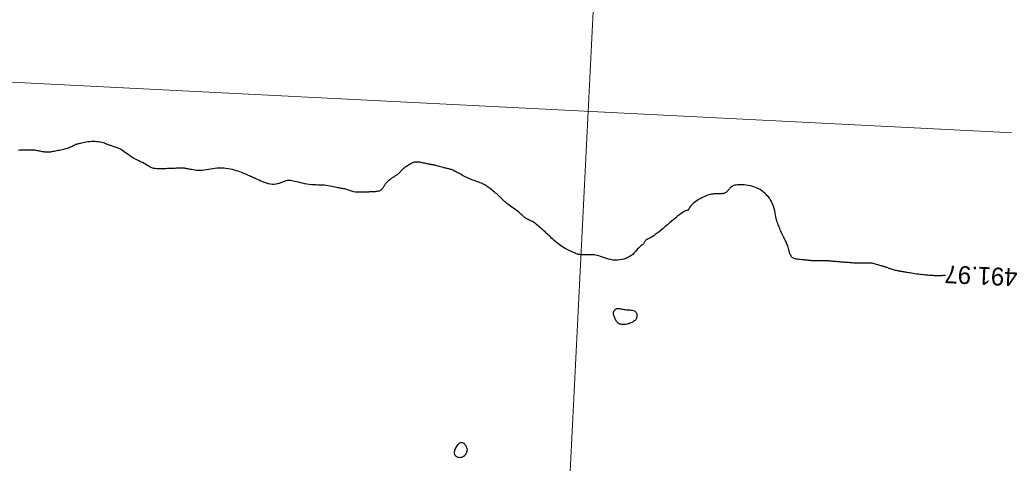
# Model space of a CAD drawing. Header units: millimetres. Extents: x 32690613 to 32693367, y 5343692 to 5344708.
# Tile 554 of 656: x 32692661 to 32692716, y 5344370 to 5344394. Entities that reach past the tile are written whole.
import ezdxf
from ezdxf.enums import TextEntityAlignment as Align

# ---------------------------------------------------------------- set-up
doc = ezdxf.new("R2010")
doc.units = ezdxf.units.MM
doc.header["$LTSCALE"] = 20
doc.layers.get('0').update_dxf_attribs({"lineweight": 18})
doc.layers.get('Defpoints').update_dxf_attribs({"color": 11, "lineweight": 18})
doc.layers.add('02-DGM_HL_492.00', color=82, linetype='Continuous')
doc.layers.add('02-DGM_HL_492.50', color=92, linetype='Continuous')

# ---------------------------------------------------------------- blocks, each defined once
blk = doc.blocks.new('A$C78070446')
for p, q in [((4469989.147, 5343046.051), (4469922.857, 5342307.181)), ((4469498.77, 5342951.42), (4470248.353, 5342884.169))]:
    blk.add_line(p, q)

msp = doc.modelspace()

# ---------------------------------------------------------------- linework, layer by layer
at = {"layer": '02-DGM_HL_492.00', "elevation": 492, "flags": 128}
msp.add_lwpolyline([(32692712.936, 5344380.028), (32692712.922, 5344380.027), (32692712.86, 5344380.025), (32692712.8, 5344380.023), (32692712.742, 5344380.021), (32692712.684, 5344380.019), (32692712.628, 5344380.018), (32692712.573, 5344380.017), (32692712.519, 5344380.017), (32692712.466, 5344380.017), (32692712.414, 5344380.018), (32692712.361, 5344380.02), (32692712.309, 5344380.022), (32692712.255, 5344380.025), (32692712.2, 5344380.028), (32692712.144, 5344380.032), (32692712.086, 5344380.036), (32692712.024, 5344380.04), (32692711.96, 5344380.045), (32692711.892, 5344380.05), (32692711.821, 5344380.056), (32692711.747, 5344380.062), (32692711.669, 5344380.07), (32692711.587, 5344380.079), (32692711.502, 5344380.089), (32692711.412, 5344380.1), (32692711.319, 5344380.114), (32692711.223, 5344380.128), (32692711.127, 5344380.143), (32692711.033, 5344380.159), (32692710.943, 5344380.174), (32692710.858, 5344380.189), (32692710.78, 5344380.202), (32692710.712, 5344380.214), (32692710.654, 5344380.224), (32692710.606, 5344380.231), (32692710.564, 5344380.238), (32692710.527, 5344380.243), (32692710.494, 5344380.248), (32692710.461, 5344380.254), (32692710.426, 5344380.259), (32692710.388, 5344380.266), (32692710.345, 5344380.274), (32692710.297, 5344380.283), (32692710.246, 5344380.294), (32692710.192, 5344380.306), (32692710.136, 5344380.319), (32692710.08, 5344380.333), (32692710.025, 5344380.348), (32692709.971, 5344380.364), (32692709.92, 5344380.38), (32692709.871, 5344380.397), (32692709.825, 5344380.414), (32692709.781, 5344380.431), (32692709.74, 5344380.447), (32692709.702, 5344380.462), (32692709.666, 5344380.476), (32692709.633, 5344380.488), (32692709.602, 5344380.499), (32692709.573, 5344380.508), (32692709.545, 5344380.516), (32692709.515, 5344380.524), (32692709.484, 5344380.532), (32692709.45, 5344380.542), (32692709.411, 5344380.553), (32692709.368, 5344380.566), (32692709.318, 5344380.582), (32692709.263, 5344380.6), (32692709.203, 5344380.619), (32692709.141, 5344380.638), (32692709.076, 5344380.657), (32692709.011, 5344380.675), (32692708.946, 5344380.692), (32692708.882, 5344380.705), (32692708.82, 5344380.715), (32692708.76, 5344380.722), (32692708.702, 5344380.727), (32692708.645, 5344380.729), (32692708.59, 5344380.73), (32692708.536, 5344380.729), (32692708.482, 5344380.727), (32692708.428, 5344380.725), (32692708.375, 5344380.723), (32692708.321, 5344380.721), (32692708.266, 5344380.72), (32692708.211, 5344380.718), (32692708.155, 5344380.718), (32692708.097, 5344380.718), (32692708.037, 5344380.718), (32692707.976, 5344380.72), (32692707.912, 5344380.722), (32692707.846, 5344380.726), (32692707.779, 5344380.73), (32692707.71, 5344380.735), (32692707.64, 5344380.74), (32692707.569, 5344380.746), (32692707.498, 5344380.752), (32692707.426, 5344380.758), (32692707.354, 5344380.764), (32692707.283, 5344380.77), (32692707.212, 5344380.776), (32692707.142, 5344380.782), (32692707.073, 5344380.788), (32692707.006, 5344380.794), (32692706.94, 5344380.799), (32692706.876, 5344380.805), (32692706.815, 5344380.81), (32692706.755, 5344380.815), (32692706.698, 5344380.82), (32692706.642, 5344380.825), (32692706.589, 5344380.829), (32692706.537, 5344380.834), (32692706.486, 5344380.838), (32692706.438, 5344380.842), (32692706.391, 5344380.846), (32692706.344, 5344380.85), (32692706.297, 5344380.854), (32692706.25, 5344380.857), (32692706.2, 5344380.859), (32692706.148, 5344380.861), (32692706.092, 5344380.863), (32692706.032, 5344380.863), (32692705.967, 5344380.863), (32692705.898, 5344380.862), (32692705.827, 5344380.861), (32692705.755, 5344380.86), (32692705.684, 5344380.859), (32692705.614, 5344380.858), (32692705.548, 5344380.858), (32692705.486, 5344380.859), (32692705.43, 5344380.861), (32692705.379, 5344380.864), (32692705.33, 5344380.868), (32692705.282, 5344380.873), (32692705.234, 5344380.878), (32692705.184, 5344380.883), (32692705.13, 5344380.889), (32692705.07, 5344380.895), (32692705.004, 5344380.901), (32692704.933, 5344380.907), (32692704.859, 5344380.914), (32692704.783, 5344380.921), (32692704.708, 5344380.93), (32692704.636, 5344380.94), (32692704.568, 5344380.951), (32692704.507, 5344380.965), (32692704.453, 5344380.981), (32692704.407, 5344381), (32692704.368, 5344381.023), (32692704.334, 5344381.05), (32692704.304, 5344381.082), (32692704.279, 5344381.12), (32692704.255, 5344381.164), (32692704.233, 5344381.216), (32692704.212, 5344381.274), (32692704.191, 5344381.339), (32692704.171, 5344381.407), (32692704.15, 5344381.479), (32692704.13, 5344381.551), (32692704.109, 5344381.622), (32692704.088, 5344381.691), (32692704.066, 5344381.756), (32692704.043, 5344381.815), (32692704.019, 5344381.869), (32692703.995, 5344381.921), (32692703.969, 5344381.972), (32692703.941, 5344382.024), (32692703.912, 5344382.078), (32692703.882, 5344382.137), (32692703.849, 5344382.201), (32692703.815, 5344382.273), (32692703.779, 5344382.35), (32692703.743, 5344382.43), (32692703.708, 5344382.512), (32692703.673, 5344382.593), (32692703.64, 5344382.671), (32692703.61, 5344382.744), (32692703.584, 5344382.809), (32692703.561, 5344382.866), (32692703.542, 5344382.915), (32692703.526, 5344382.957), (32692703.513, 5344382.992), (32692703.502, 5344383.022), (32692703.493, 5344383.048), (32692703.486, 5344383.071), (32692703.479, 5344383.091), (32692703.473, 5344383.109), (32692703.467, 5344383.129), (32692703.461, 5344383.15), (32692703.455, 5344383.175), (32692703.448, 5344383.205), (32692703.44, 5344383.242), (32692703.431, 5344383.288), (32692703.42, 5344383.344), (32692703.408, 5344383.412), (32692703.393, 5344383.49), (32692703.376, 5344383.575), (32692703.357, 5344383.666), (32692703.334, 5344383.761), (32692703.307, 5344383.857), (32692703.277, 5344383.952), (32692703.242, 5344384.044), (32692703.202, 5344384.131), (32692703.158, 5344384.214), (32692703.11, 5344384.292), (32692703.058, 5344384.366), (32692703.003, 5344384.436), (32692702.944, 5344384.503), (32692702.883, 5344384.567), (32692702.819, 5344384.629), (32692702.753, 5344384.687), (32692702.684, 5344384.744), (32692702.612, 5344384.797), (32692702.537, 5344384.847), (32692702.456, 5344384.893), (32692702.371, 5344384.936), (32692702.281, 5344384.975), (32692702.185, 5344385.009), (32692702.082, 5344385.038), (32692701.975, 5344385.063), (32692701.866, 5344385.083), (32692701.756, 5344385.099), (32692701.647, 5344385.111), (32692701.542, 5344385.118), (32692701.443, 5344385.121), (32692701.351, 5344385.119), (32692701.268, 5344385.114), (32692701.194, 5344385.104), (32692701.128, 5344385.091), (32692701.069, 5344385.074), (32692701.016, 5344385.052), (32692700.968, 5344385.028), (32692700.925, 5344384.999), (32692700.886, 5344384.967), (32692700.85, 5344384.932), (32692700.815, 5344384.894), (32692700.783, 5344384.855), (32692700.751, 5344384.816), (32692700.719, 5344384.778), (32692700.687, 5344384.742), (32692700.653, 5344384.71), (32692700.618, 5344384.682), (32692700.58, 5344384.66), (32692700.54, 5344384.643), (32692700.498, 5344384.631), (32692700.455, 5344384.622), (32692700.411, 5344384.617), (32692700.366, 5344384.614), (32692700.322, 5344384.613), (32692700.277, 5344384.614), (32692700.233, 5344384.615), (32692700.189, 5344384.616), (32692700.144, 5344384.617), (32692700.097, 5344384.617), (32692700.048, 5344384.616), (32692699.997, 5344384.612), (32692699.941, 5344384.607), (32692699.882, 5344384.598), (32692699.817, 5344384.586), (32692699.748, 5344384.57), (32692699.674, 5344384.551), (32692699.598, 5344384.527), (32692699.518, 5344384.499), (32692699.435, 5344384.466), (32692699.351, 5344384.429), (32692699.264, 5344384.386), (32692699.177, 5344384.339), (32692699.091, 5344384.287), (32692699.006, 5344384.233), (32692698.925, 5344384.177), (32692698.849, 5344384.12), (32692698.78, 5344384.064), (32692698.72, 5344384.011), (32692698.669, 5344383.96), (32692698.63, 5344383.914), (32692698.6, 5344383.871), (32692698.578, 5344383.834), (32692698.561, 5344383.8), (32692698.548, 5344383.772), (32692698.537, 5344383.747), (32692698.526, 5344383.727), (32692698.512, 5344383.712), (32692698.495, 5344383.701), (32692698.473, 5344383.692), (32692698.445, 5344383.683), (32692698.41, 5344383.672), (32692698.367, 5344383.656), (32692698.316, 5344383.633), (32692698.256, 5344383.601), (32692698.185, 5344383.557), (32692698.103, 5344383.501), (32692698.012, 5344383.433), (32692697.912, 5344383.354), (32692697.805, 5344383.267), (32692697.693, 5344383.174), (32692697.576, 5344383.076), (32692697.457, 5344382.976), (32692697.336, 5344382.874), (32692697.215, 5344382.773), (32692697.095, 5344382.674), (32692696.979, 5344382.579), (32692696.866, 5344382.489), (32692696.759, 5344382.405), (32692696.659, 5344382.329), (32692696.568, 5344382.263), (32692696.486, 5344382.207), (32692696.415, 5344382.163), (32692696.355, 5344382.129), (32692696.303, 5344382.103), (32692696.26, 5344382.083), (32692696.224, 5344382.068), (32692696.193, 5344382.055), (32692696.167, 5344382.042), (32692696.146, 5344382.027), (32692696.127, 5344382.008), (32692696.11, 5344381.987), (32692696.093, 5344381.962), (32692696.076, 5344381.935), (32692696.058, 5344381.906), (32692696.038, 5344381.876), (32692696.015, 5344381.844), (32692695.987, 5344381.812), (32692695.955, 5344381.779), (32692695.918, 5344381.746), (32692695.878, 5344381.712), (32692695.836, 5344381.678), (32692695.793, 5344381.641), (32692695.749, 5344381.603), (32692695.706, 5344381.564), (32692695.665, 5344381.521), (32692695.626, 5344381.477), (32692695.588, 5344381.43), (32692695.549, 5344381.382), (32692695.507, 5344381.333), (32692695.461, 5344381.283), (32692695.409, 5344381.232), (32692695.348, 5344381.181), (32692695.277, 5344381.131), (32692695.195, 5344381.082), (32692695.103, 5344381.035), (32692695.002, 5344380.992), (32692694.893, 5344380.954), (32692694.778, 5344380.924), (32692694.659, 5344380.902), (32692694.536, 5344380.889), (32692694.411, 5344380.889), (32692694.286, 5344380.9), (32692694.161, 5344380.922), (32692694.038, 5344380.952), (32692693.917, 5344380.988), (32692693.801, 5344381.026), (32692693.689, 5344381.064), (32692693.583, 5344381.1), (32692693.484, 5344381.13), (32692693.393, 5344381.154), (32692693.309, 5344381.172), (32692693.231, 5344381.184), (32692693.159, 5344381.191), (32692693.09, 5344381.194), (32692693.024, 5344381.195), (32692692.961, 5344381.193), (32692692.898, 5344381.191), (32692692.836, 5344381.189), (32692692.774, 5344381.187), (32692692.712, 5344381.185), (32692692.652, 5344381.185), (32692692.592, 5344381.186), (32692692.535, 5344381.188), (32692692.479, 5344381.193), (32692692.425, 5344381.2), (32692692.374, 5344381.21), (32692692.324, 5344381.222), (32692692.275, 5344381.237), (32692692.225, 5344381.255), (32692692.174, 5344381.275), (32692692.12, 5344381.298), (32692692.063, 5344381.323), (32692692.002, 5344381.351), (32692691.936, 5344381.381), (32692691.866, 5344381.413), (32692691.792, 5344381.448), (32692691.716, 5344381.485), (32692691.638, 5344381.525), (32692691.56, 5344381.568), (32692691.482, 5344381.613), (32692691.406, 5344381.661), (32692691.333, 5344381.711), (32692691.261, 5344381.764), (32692691.192, 5344381.819), (32692691.123, 5344381.876), (32692691.057, 5344381.934), (32692690.991, 5344381.993), (32692690.926, 5344382.052), (32692690.861, 5344382.112), (32692690.796, 5344382.172), (32692690.731, 5344382.232), (32692690.666, 5344382.292), (32692690.601, 5344382.352), (32692690.536, 5344382.412), (32692690.471, 5344382.472), (32692690.406, 5344382.532), (32692690.341, 5344382.592), (32692690.277, 5344382.652), (32692690.212, 5344382.711), (32692690.147, 5344382.769), (32692690.082, 5344382.825), (32692690.018, 5344382.879), (32692689.953, 5344382.929), (32692689.889, 5344382.975), (32692689.824, 5344383.017), (32692689.761, 5344383.054), (32692689.697, 5344383.086), (32692689.636, 5344383.115), (32692689.576, 5344383.143), (32692689.518, 5344383.169), (32692689.463, 5344383.194), (32692689.412, 5344383.221), (32692689.365, 5344383.249), (32692689.322, 5344383.28), (32692689.282, 5344383.314), (32692689.243, 5344383.35), (32692689.203, 5344383.39), (32692689.161, 5344383.433), (32692689.114, 5344383.479), (32692689.062, 5344383.528), (32692689.002, 5344383.58), (32692688.933, 5344383.636), (32692688.857, 5344383.694), (32692688.776, 5344383.753), (32692688.693, 5344383.812), (32692688.609, 5344383.871), (32692688.529, 5344383.928), (32692688.453, 5344383.981), (32692688.384, 5344384.031), (32692688.324, 5344384.076), (32692688.273, 5344384.117), (32692688.229, 5344384.154), (32692688.191, 5344384.187), (32692688.158, 5344384.218), (32692688.128, 5344384.247), (32692688.102, 5344384.274), (32692688.077, 5344384.3), (32692688.053, 5344384.326), (32692688.028, 5344384.352), (32692688.001, 5344384.379), (32692687.972, 5344384.408), (32692687.94, 5344384.439), (32692687.903, 5344384.473), (32692687.861, 5344384.512), (32692687.813, 5344384.554), (32692687.758, 5344384.602), (32692687.697, 5344384.653), (32692687.632, 5344384.708), (32692687.565, 5344384.763), (32692687.497, 5344384.818), (32692687.431, 5344384.871), (32692687.366, 5344384.922), (32692687.306, 5344384.968), (32692687.251, 5344385.009), (32692687.201, 5344385.045), (32692687.152, 5344385.077), (32692687.105, 5344385.106), (32692687.057, 5344385.133), (32692687.007, 5344385.158), (32692686.952, 5344385.183), (32692686.892, 5344385.208), (32692686.825, 5344385.234), (32692686.752, 5344385.261), (32692686.674, 5344385.289), (32692686.591, 5344385.319), (32692686.506, 5344385.35), (32692686.419, 5344385.382), (32692686.332, 5344385.417), (32692686.245, 5344385.452), (32692686.159, 5344385.49), (32692686.076, 5344385.529), (32692685.994, 5344385.568), (32692685.915, 5344385.608), (32692685.839, 5344385.648), (32692685.766, 5344385.687), (32692685.697, 5344385.725), (32692685.631, 5344385.761), (32692685.569, 5344385.795), (32692685.51, 5344385.826), (32692685.455, 5344385.856), (32692685.403, 5344385.883), (32692685.353, 5344385.908), (32692685.305, 5344385.93), (32692685.258, 5344385.95), (32692685.213, 5344385.968), (32692685.168, 5344385.984), (32692685.123, 5344385.997), (32692685.078, 5344386.009), (32692685.031, 5344386.021), (32692684.982, 5344386.032), (32692684.929, 5344386.044), (32692684.873, 5344386.057), (32692684.813, 5344386.072), (32692684.747, 5344386.088), (32692684.678, 5344386.106), (32692684.607, 5344386.125), (32692684.536, 5344386.145), (32692684.467, 5344386.163), (32692684.402, 5344386.181), (32692684.341, 5344386.197), (32692684.288, 5344386.21), (32692684.243, 5344386.221), (32692684.205, 5344386.229), (32692684.173, 5344386.235), (32692684.145, 5344386.24), (32692684.118, 5344386.243), (32692684.093, 5344386.247), (32692684.066, 5344386.251), (32692684.036, 5344386.256), (32692684.003, 5344386.263), (32692683.965, 5344386.271), (32692683.923, 5344386.28), (32692683.879, 5344386.289), (32692683.831, 5344386.3), (32692683.78, 5344386.311), (32692683.727, 5344386.323), (32692683.672, 5344386.335), (32692683.615, 5344386.346), (32692683.557, 5344386.357), (32692683.499, 5344386.368), (32692683.441, 5344386.377), (32692683.385, 5344386.384), (32692683.33, 5344386.389), (32692683.278, 5344386.392), (32692683.229, 5344386.391), (32692683.184, 5344386.388), (32692683.143, 5344386.381), (32692683.103, 5344386.371), (32692683.064, 5344386.359), (32692683.026, 5344386.343), (32692682.987, 5344386.324), (32692682.947, 5344386.302), (32692682.904, 5344386.278), (32692682.858, 5344386.251), (32692682.809, 5344386.221), (32692682.759, 5344386.19), (32692682.707, 5344386.156), (32692682.656, 5344386.121), (32692682.605, 5344386.084), (32692682.556, 5344386.046), (32692682.509, 5344386.007), (32692682.465, 5344385.968), (32692682.424, 5344385.928), (32692682.385, 5344385.888), (32692682.349, 5344385.85), (32692682.313, 5344385.812), (32692682.279, 5344385.776), (32692682.245, 5344385.743), (32692682.211, 5344385.713), (32692682.177, 5344385.685), (32692682.143, 5344385.66), (32692682.108, 5344385.637), (32692682.072, 5344385.615), (32692682.035, 5344385.594), (32692681.998, 5344385.572), (32692681.959, 5344385.548), (32692681.919, 5344385.523), (32692681.878, 5344385.495), (32692681.836, 5344385.465), (32692681.794, 5344385.433), (32692681.752, 5344385.4), (32692681.712, 5344385.367), (32692681.674, 5344385.333), (32692681.638, 5344385.3), (32692681.605, 5344385.267), (32692681.576, 5344385.237), (32692681.55, 5344385.207), (32692681.527, 5344385.178), (32692681.505, 5344385.149), (32692681.485, 5344385.12), (32692681.466, 5344385.091), (32692681.448, 5344385.061), (32692681.428, 5344385.029), (32692681.408, 5344384.997), (32692681.387, 5344384.963), (32692681.363, 5344384.93), (32692681.337, 5344384.897), (32692681.308, 5344384.865), (32692681.276, 5344384.836), (32692681.239, 5344384.809), (32692681.199, 5344384.787), (32692681.153, 5344384.769), (32692681.104, 5344384.754), (32692681.051, 5344384.743), (32692680.994, 5344384.735), (32692680.936, 5344384.729), (32692680.875, 5344384.725), (32692680.813, 5344384.722), (32692680.751, 5344384.719), (32692680.689, 5344384.717), (32692680.626, 5344384.715), (32692680.564, 5344384.712), (32692680.501, 5344384.71), (32692680.439, 5344384.707), (32692680.376, 5344384.705), (32692680.314, 5344384.702), (32692680.251, 5344384.7), (32692680.189, 5344384.698), (32692680.127, 5344384.696), (32692680.064, 5344384.695), (32692680.001, 5344384.695), (32692679.939, 5344384.698), (32692679.876, 5344384.703), (32692679.813, 5344384.711), (32692679.75, 5344384.722), (32692679.687, 5344384.737), (32692679.625, 5344384.755), (32692679.563, 5344384.775), (32692679.502, 5344384.796), (32692679.444, 5344384.817), (32692679.388, 5344384.837), (32692679.335, 5344384.855), (32692679.286, 5344384.871), (32692679.24, 5344384.883), (32692679.197, 5344384.892), (32692679.155, 5344384.899), (32692679.112, 5344384.906), (32692679.068, 5344384.912), (32692679.02, 5344384.919), (32692678.967, 5344384.928), (32692678.908, 5344384.939), (32692678.841, 5344384.954), (32692678.766, 5344384.972), (32692678.685, 5344384.991), (32692678.597, 5344385.011), (32692678.504, 5344385.03), (32692678.405, 5344385.049), (32692678.301, 5344385.065), (32692678.193, 5344385.078), (32692678.082, 5344385.088), (32692677.967, 5344385.094), (32692677.849, 5344385.099), (32692677.729, 5344385.103), (32692677.606, 5344385.108), (32692677.483, 5344385.115), (32692677.358, 5344385.124), (32692677.232, 5344385.138), (32692677.106, 5344385.156), (32692676.982, 5344385.178), (32692676.86, 5344385.203), (32692676.742, 5344385.23), (32692676.629, 5344385.257), (32692676.523, 5344385.282), (32692676.424, 5344385.305), (32692676.335, 5344385.325), (32692676.256, 5344385.34), (32692676.186, 5344385.351), (32692676.122, 5344385.356), (32692676.063, 5344385.356), (32692676.007, 5344385.351), (32692675.951, 5344385.342), (32692675.895, 5344385.326), (32692675.836, 5344385.306), (32692675.771, 5344385.28), (32692675.702, 5344385.251), (32692675.628, 5344385.222), (32692675.548, 5344385.194), (32692675.463, 5344385.169), (32692675.373, 5344385.151), (32692675.276, 5344385.141), (32692675.175, 5344385.141), (32692675.068, 5344385.153), (32692674.957, 5344385.176), (32692674.845, 5344385.208), (32692674.733, 5344385.245), (32692674.623, 5344385.287), (32692674.519, 5344385.33), (32692674.42, 5344385.373), (32692674.33, 5344385.414), (32692674.25, 5344385.45), (32692674.179, 5344385.482), (32692674.114, 5344385.511), (32692674.054, 5344385.538), (32692673.997, 5344385.564), (32692673.94, 5344385.59), (32692673.882, 5344385.616), (32692673.821, 5344385.644), (32692673.755, 5344385.674), (32692673.683, 5344385.706), (32692673.606, 5344385.739), (32692673.524, 5344385.773), (32692673.437, 5344385.808), (32692673.344, 5344385.842), (32692673.246, 5344385.876), (32692673.143, 5344385.909), (32692673.035, 5344385.941), (32692672.923, 5344385.97), (32692672.807, 5344385.996), (32692672.687, 5344386.018), (32692672.566, 5344386.036), (32692672.442, 5344386.048), (32692672.317, 5344386.054), (32692672.193, 5344386.053), (32692672.068, 5344386.044), (32692671.944, 5344386.03), (32692671.821, 5344386.012), (32692671.699, 5344385.991), (32692671.578, 5344385.97), (32692671.46, 5344385.95), (32692671.344, 5344385.934), (32692671.23, 5344385.924), (32692671.119, 5344385.919), (32692671.012, 5344385.921), (32692670.91, 5344385.928), (32692670.813, 5344385.939), (32692670.722, 5344385.952), (32692670.637, 5344385.966), (32692670.561, 5344385.981), (32692670.493, 5344385.995), (32692670.435, 5344386.007), (32692670.385, 5344386.017), (32692670.341, 5344386.026), (32692670.303, 5344386.033), (32692670.27, 5344386.039), (32692670.239, 5344386.044), (32692670.211, 5344386.047), (32692670.183, 5344386.049), (32692670.154, 5344386.051), (32692670.124, 5344386.052), (32692670.091, 5344386.052), (32692670.054, 5344386.052), (32692670.014, 5344386.051), (32692669.968, 5344386.049), (32692669.916, 5344386.047), (32692669.858, 5344386.045), (32692669.792, 5344386.043), (32692669.718, 5344386.04), (32692669.64, 5344386.037), (32692669.556, 5344386.033), (32692669.468, 5344386.03), (32692669.378, 5344386.026), (32692669.285, 5344386.023), (32692669.192, 5344386.019), (32692669.098, 5344386.016), (32692669.005, 5344386.012), (32692668.915, 5344386.01), (32692668.827, 5344386.01), (32692668.743, 5344386.012), (32692668.664, 5344386.016), (32692668.59, 5344386.024), (32692668.524, 5344386.035), (32692668.464, 5344386.05), (32692668.41, 5344386.069), (32692668.358, 5344386.093), (32692668.307, 5344386.12), (32692668.253, 5344386.151), (32692668.195, 5344386.186), (32692668.13, 5344386.225), (32692668.056, 5344386.267), (32692667.971, 5344386.312), (32692667.876, 5344386.361), (32692667.774, 5344386.412), (32692667.668, 5344386.465), (32692667.559, 5344386.52), (32692667.452, 5344386.577), (32692667.347, 5344386.635), (32692667.247, 5344386.694), (32692667.155, 5344386.752), (32692667.069, 5344386.811), (32692666.99, 5344386.868), (32692666.915, 5344386.923), (32692666.844, 5344386.975), (32692666.777, 5344387.024), (32692666.711, 5344387.069), (32692666.647, 5344387.108), (32692666.583, 5344387.142), (32692666.52, 5344387.171), (32692666.458, 5344387.195), (32692666.398, 5344387.216), (32692666.34, 5344387.234), (32692666.285, 5344387.251), (32692666.233, 5344387.266), (32692666.185, 5344387.281), (32692666.14, 5344387.296), (32692666.099, 5344387.312), (32692666.058, 5344387.328), (32692666.016, 5344387.345), (32692665.973, 5344387.363), (32692665.926, 5344387.382), (32692665.873, 5344387.401), (32692665.814, 5344387.422), (32692665.746, 5344387.443), (32692665.671, 5344387.465), (32692665.59, 5344387.485), (32692665.503, 5344387.504), (32692665.411, 5344387.521), (32692665.316, 5344387.534), (32692665.218, 5344387.542), (32692665.118, 5344387.545), (32692665.018, 5344387.542), (32692664.918, 5344387.534), (32692664.82, 5344387.522), (32692664.726, 5344387.507), (32692664.636, 5344387.491), (32692664.553, 5344387.474), (32692664.477, 5344387.457), (32692664.41, 5344387.442), (32692664.353, 5344387.43), (32692664.304, 5344387.419), (32692664.263, 5344387.41), (32692664.226, 5344387.401), (32692664.193, 5344387.392), (32692664.161, 5344387.382), (32692664.13, 5344387.37), (32692664.097, 5344387.356), (32692664.06, 5344387.338), (32692664.02, 5344387.318), (32692663.976, 5344387.296), (32692663.93, 5344387.272), (32692663.879, 5344387.247), (32692663.826, 5344387.223), (32692663.769, 5344387.199), (32692663.709, 5344387.176), (32692663.646, 5344387.154), (32692663.58, 5344387.134), (32692663.511, 5344387.115), (32692663.441, 5344387.098), (32692663.369, 5344387.081), (32692663.296, 5344387.065), (32692663.222, 5344387.049), (32692663.147, 5344387.034), (32692663.073, 5344387.019), (32692662.999, 5344387.004), (32692662.926, 5344386.989), (32692662.853, 5344386.977), (32692662.783, 5344386.965), (32692662.714, 5344386.956), (32692662.648, 5344386.949), (32692662.584, 5344386.945), (32692662.523, 5344386.944), (32692662.464, 5344386.946), (32692662.408, 5344386.951), (32692662.354, 5344386.957), (32692662.301, 5344386.965), (32692662.249, 5344386.974), (32692662.199, 5344386.984), (32692662.148, 5344386.995), (32692662.098, 5344387.005), (32692662.047, 5344387.016), (32692661.995, 5344387.026), (32692661.942, 5344387.035), (32692661.888, 5344387.043), (32692661.832, 5344387.05), (32692661.773, 5344387.057), (32692661.712, 5344387.061), (32692661.648, 5344387.064), (32692661.581, 5344387.066), (32692661.512, 5344387.066), (32692661.441, 5344387.065), (32692661.368, 5344387.064), (32692661.294, 5344387.061), (32692661.22, 5344387.059), (32692661.145, 5344387.056), (32692661.07, 5344387.053), (32692660.996, 5344387.05), (32692660.922, 5344387.047)], dxfattribs=at)
msp.add_lwpolyline([(32692695.485, 5344377.484), (32692695.444, 5344377.452), (32692695.397, 5344377.423), (32692695.346, 5344377.396), (32692695.292, 5344377.372), (32692695.234, 5344377.35), (32692695.175, 5344377.331), (32692695.114, 5344377.314), (32692695.052, 5344377.3), (32692694.99, 5344377.288), (32692694.928, 5344377.28), (32692694.868, 5344377.276), (32692694.809, 5344377.276), (32692694.752, 5344377.282), (32692694.698, 5344377.294), (32692694.647, 5344377.312), (32692694.6, 5344377.338), (32692694.557, 5344377.371), (32692694.518, 5344377.411), (32692694.484, 5344377.456), (32692694.453, 5344377.504), (32692694.425, 5344377.555), (32692694.401, 5344377.606), (32692694.379, 5344377.656), (32692694.36, 5344377.704), (32692694.344, 5344377.748), (32692694.331, 5344377.789), (32692694.321, 5344377.827), (32692694.313, 5344377.863), (32692694.31, 5344377.898), (32692694.31, 5344377.93), (32692694.315, 5344377.962), (32692694.324, 5344377.994), (32692694.338, 5344378.026), (32692694.355, 5344378.057), (32692694.377, 5344378.086), (32692694.402, 5344378.114), (32692694.431, 5344378.138), (32692694.462, 5344378.158), (32692694.495, 5344378.173), (32692694.531, 5344378.183), (32692694.568, 5344378.187), (32692694.607, 5344378.185), (32692694.648, 5344378.179), (32692694.693, 5344378.17), (32692694.74, 5344378.16), (32692694.792, 5344378.148), (32692694.848, 5344378.137), (32692694.908, 5344378.128), (32692694.973, 5344378.121), (32692695.042, 5344378.116), (32692695.112, 5344378.112), (32692695.183, 5344378.108), (32692695.252, 5344378.102), (32692695.318, 5344378.093), (32692695.38, 5344378.082), (32692695.435, 5344378.065), (32692695.482, 5344378.044), (32692695.522, 5344378.018), (32692695.555, 5344377.987), (32692695.581, 5344377.953), (32692695.601, 5344377.916), (32692695.615, 5344377.877), (32692695.624, 5344377.836), (32692695.628, 5344377.795), (32692695.627, 5344377.753), (32692695.622, 5344377.712), (32692695.612, 5344377.671), (32692695.597, 5344377.63), (32692695.577, 5344377.591), (32692695.552, 5344377.553), (32692695.521, 5344377.518)], close=True, dxfattribs=at)
at = {"layer": '02-DGM_HL_492.50', "elevation": 492.5, "flags": 128}
msp.add_lwpolyline([(32692685.431, 5344369.946), (32692685.409, 5344369.99), (32692685.396, 5344370.038), (32692685.39, 5344370.09), (32692685.392, 5344370.144), (32692685.401, 5344370.201), (32692685.417, 5344370.259), (32692685.438, 5344370.318), (32692685.465, 5344370.376), (32692685.496, 5344370.432), (32692685.531, 5344370.486), (32692685.57, 5344370.536), (32692685.611, 5344370.58), (32692685.653, 5344370.617), (32692685.697, 5344370.645), (32692685.741, 5344370.664), (32692685.784, 5344370.672), (32692685.826, 5344370.668), (32692685.867, 5344370.652), (32692685.905, 5344370.628), (32692685.941, 5344370.597), (32692685.974, 5344370.56), (32692686.003, 5344370.52), (32692686.029, 5344370.477), (32692686.051, 5344370.434), (32692686.068, 5344370.393), (32692686.081, 5344370.353), (32692686.089, 5344370.313), (32692686.093, 5344370.274), (32692686.092, 5344370.235), (32692686.087, 5344370.196), (32692686.077, 5344370.156), (32692686.063, 5344370.114), (32692686.045, 5344370.071), (32692686.022, 5344370.028), (32692685.995, 5344369.985), (32692685.964, 5344369.945), (32692685.929, 5344369.908), (32692685.89, 5344369.876), (32692685.847, 5344369.849), (32692685.801, 5344369.83), (32692685.75, 5344369.819), (32692685.698, 5344369.816), (32692685.646, 5344369.82), (32692685.594, 5344369.832), (32692685.545, 5344369.851), (32692685.501, 5344369.877), (32692685.462, 5344369.909)], close=True, dxfattribs=at)

# ---------------------------------------------------------------- block references
at = {"layer": 'Defpoints', "rotation": 2.237485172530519}
msp.add_blockref('A$C78070446', (28434719.524, -168960.664), dxfattribs=at)

# ---------------------------------------------------------------- texts
at = {"layer": '02-DGM_HL_492.00'}
msp.add_text('491.97', height=1, rotation=177.3751, dxfattribs=at).set_placement((32692714.94, 5344380.015, 492), align=Align.MIDDLE)

doc.saveas('drawing.dxf')
